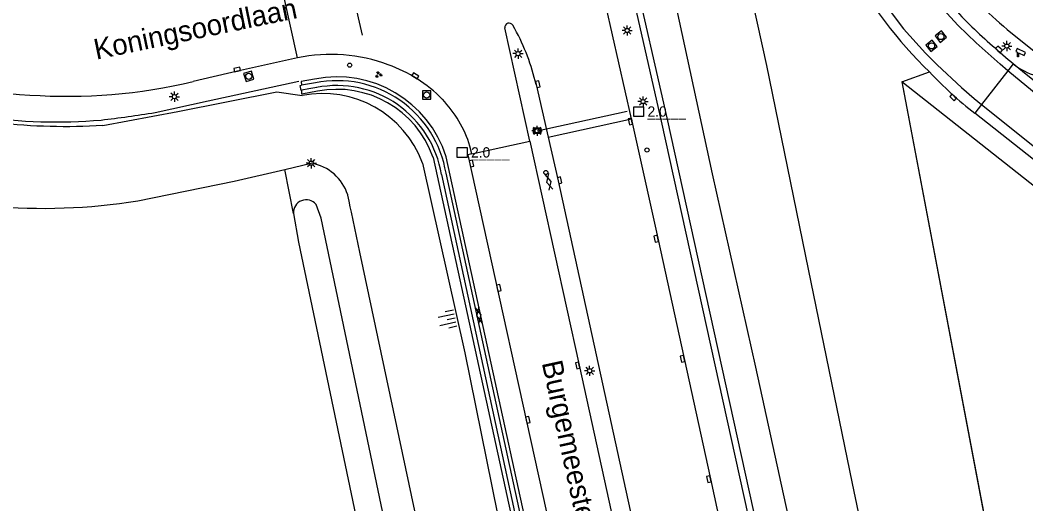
# Model space of a CAD drawing. Extents: x 136000 to 138005, y 398500 to 400500.
# Drawn here: x 136801.2 to 136923.4, y 398579.5 to 398638.4 of the extents above; entities that cross this region are included whole.
import ezdxf

# ---------------------------------------------------------------- set-up
doc = ezdxf.new("R2010")
doc.units = 0
for name, color, linetype in [('gg-afsc-hekwerk', 7, 'Continuous'), ('gg-afsc-muur', 7, 'Continuous'), ('gg-anno-openbare ruimte label', 7, 'Continuous'), ('gg-knt-BGT kruinlijn', 7, 'Continuous'), ('gg-knt-bovenkant onderkant talud', 7, 'Continuous'), ('gg-knt-verharding', 7, 'Continuous'), ('gg-knt-verharding nz', 7, 'Continuous'), ('gg-kntw-bovenkant insteek waterloop', 7, 'Continuous'), ('gg-kwrk-kunstwerk', 7, 'Continuous'), ('gt-anno-nummer hm paal', 7, 'Continuous'), ('gt-grn-groengrens', 7, 'Continuous'), ('gt-grn-weggrens', 7, 'Continuous'), ('gt-knt-geleideconstructie', 7, 'Continuous'), ('gt-knt-lijn portaal', 7, 'Continuous'), ('gt-symb-camera', 7, 'Continuous'), ('gt-symb-gesloten verharding', 7, 'Continuous'), ('gt-symb-groenvak', 7, 'Continuous'), ('gt-symb-hm paal', 7, 'Continuous'), ('gt-symb-kolk', 7, 'Continuous'), ('gt-symb-lichtmast', 7, 'Continuous'), ('gt-symb-rioolschacht', 7, 'Continuous'), ('gt-symb-talud symbool', 7, 'Continuous'), ('gt-symb-verkeersregelinstallatiepaal', 7, 'Continuous'), ('gt-symb-wegwijzer', 7, 'Continuous')]:
    doc.layers.add(name, color=color, linetype=linetype)

# ---------------------------------------------------------------- blocks, each defined once
blk = doc.blocks.new('gt0-KOLK')
at = {"layer": 'gt-symb-kolk'}
blk.add_lwpolyline([(0, 0), (0.37, 0), (0.37, 0.4), (-0.38, 0.4), (-0.38, 0), (0, 0)], dxfattribs=at)
blk = doc.blocks.new('gt0-LMAST')
at = {"layer": 'gt-symb-lichtmast'}
for p, q in [((-0.18, 0.17), (-0.45, 0.44)), ((-0.01, 0.25), (-0.01, 0.62)), ((0.17, 0.17), (0.44, 0.44)), ((-0.26, 0), (-0.63, 0)), ((-0.18, -0.18), (-0.45, -0.45)), ((-0.01, -0.25), (-0.01, -0.63)), ((0.44, -0.45), (0.17, -0.18)), ((0.24, 0), (0.62, 0))]:
    blk.add_line(p, q, dxfattribs=at)
blk.add_circle((-0.01, 0), 0.25, dxfattribs=at)
blk = doc.blocks.new('gt0-CAMERA')
at = {"layer": 'gt-symb-camera'}
for points in [[(0.07, 0.48), (0.75, 0.16), (0.92, 0.51), (-0.12, 1), (-0.28, 0.65), (-0.07, 0.55)], [(0.07, 0.48), (0.07, 0), (-0.07, 0), (-0.07, 0.55)]]:
    blk.add_lwpolyline(points, dxfattribs=at)
blk = doc.blocks.new('gt0-RS')
at = {"layer": 'gt-symb-rioolschacht'}
blk.add_lwpolyline([(-0.5, -0.5), (0.5, -0.5), (0.5, 0.5), (-0.5, 0.5)], close=True, dxfattribs=at)
blk.add_circle((0, 0), 0.375, dxfattribs=at)
blk = doc.blocks.new('gt0-TALUD_1')
at = {"layer": 'gt-symb-talud symbool'}
for p, q in [((-1, -1), (-1, 0)), ((-0.5, -2), (-0.5, 0)), ((0, -1), (0, 0)), ((0.5, -2), (0.5, 0)), ((1, -1), (1, 0))]:
    blk.add_line(p, q, dxfattribs=at)
blk = doc.blocks.new('gt0-HMpaal')
at = {"layer": 'gt-symb-hm paal'}
blk.add_lwpolyline([(-0.6, 0.6), (0.6, 0.6), (0.6, -0.6), (-0.6, -0.6)], close=True, dxfattribs=at)
blk = doc.blocks.new('gt0-GESVH1')
at = {"layer": 'gt-symb-gesloten verharding'}
for p, q in [((-0.99, -0.26), (0.01, 0.24)), ((0.01, -0.26), (-0.99, 0.24)), ((0.01, 0.24), (1.01, -0.26)), ((1.01, 0.24), (0.01, -0.26))]:
    blk.add_line(p, q, dxfattribs=at)
blk = doc.blocks.new('gt0-WW')
at = {"layer": 'gt-symb-wegwijzer'}
blk.add_lwpolyline([(-0.5, 0.3), (-0.5, -0.29), (0.5, -0.29), (0.5, 0.3), (-0.5, 0.3)], dxfattribs=at)
blk.add_lwpolyline([(-0.42, -0.21), (0.42, -0.21), (0.42, 0.21), (-0.42, 0.21)], close=True, dxfattribs=at)
blk = doc.blocks.new('gt0-VIPAAL')
at = {"layer": 'gt-symb-verkeersregelinstallatiepaal'}
blk.add_circle((0, 0), 0.25, dxfattribs=at)
blk = doc.blocks.new('gt0-GRVAK')
at = {"layer": 'gt-symb-groenvak'}
for p, q in [((-0.11, 0.19), (-0.23, 0.24)), ((-0.18, 0.15), (0.09, 0.15)), ((-0.09, 0.21), (-0.16, 0.32)), ((-0.05, 0.21), (-0.05, 0.39)), ((0, 0.21), (0.06, 0.32)), ((0.01, 0.19), (0.13, 0.24)), ((0.26, -0.05), (0.2, 0.06)), ((0.3, -0.05), (0.3, 0.13)), ((0.35, -0.05), (0.41, 0.06)), ((-0.24, -0.23), (-0.36, -0.18)), ((-0.32, -0.26), (-0.05, -0.26)), ((-0.23, -0.21), (-0.29, -0.1)), ((-0.18, -0.2), (-0.18, -0.02)), ((-0.14, -0.21), (-0.07, -0.1)), ((-0.12, -0.23), (0, -0.18)), ((0.24, -0.07), (0.12, -0.02)), ((0.17, -0.11), (0.44, -0.11)), ((0.37, -0.07), (0.49, -0.02))]:
    blk.add_line(p, q, dxfattribs=at)

msp = doc.modelspace()

# ---------------------------------------------------------------- linework, layer by layer
at = {"layer": 'gg-afsc-hekwerk'}
msp.add_line((136908.35, 398630.87), (136933.17, 398500), dxfattribs=at)
msp.add_lwpolyline([(137070.11, 398502.94), (137003.9, 398555.4), (136968.24, 398583.54), (136908.35, 398630.87)], dxfattribs=at)
at = {"layer": 'gg-afsc-muur'}
msp.add_line((136837.12, 398630.73), (136835.42, 398630.43), dxfattribs=at)
for points in [[(136835.45, 398629.83), (136835.37, 398629.82), (136835.25, 398630.4), (136835.42, 398630.43)], [(136837.27, 398630.16), (136836.32, 398630.01), (136835.45, 398629.83)], [(137067.79, 398500), (137070.11, 398502.94), (137003.9, 398555.4), (136968.24, 398583.54), (136908.35, 398630.87), (136933.17, 398500)], [(136852.42, 398619.59), (136862.79, 398571.62), (136872.86, 398525.63)], [(136873.45, 398525.76), (136860.48, 398585.26), (136852.99, 398619.74)]]:
    msp.add_lwpolyline(points, dxfattribs=at)
for centre, radius, start, end in [((136839.78, 398617.62), 13.37, 9.1046, 101.5032), ((136839.74, 398617.56), 12.84, 9.0716, 101.1044)]:
    msp.add_arc(centre, radius, start, end, dxfattribs=at)
at = {"layer": 'gg-knt-BGT kruinlijn'}
for points in [[(136818.94, 398801.21), (136820.06, 398801.84), (136824.5, 398795.93), (136830.05, 398787.45), (136840.69, 398766.37), (136849.06, 398746.29), (136858.11, 398722.18), (136866.32, 398696.92), (136873.71, 398670.02), (136880.35, 398642.77), (136885.31, 398619.67), (136890.57, 398596.16), (136896.33, 398569.8), (136901.79, 398544.2), (136906.89, 398522.5), (136911.14, 398515.2), (136919.82, 398500)], [(136811.28, 398625.56), (136820.4, 398627.26), (136832.41, 398629.62), (136835.49, 398629.18)], [(136850.12, 398620.98), (136855.25, 398597.89), (136869.8, 398526.02), (136874.73, 398500)]]:
    msp.add_lwpolyline(points, dxfattribs=at)
for centre, radius, start, end in [((136838.01, 398616.53), 12.9, 20.1914, 101.2487), ((136806.84, 398702.23), 76.79, 254.2351, 273.3157)]:
    msp.add_arc(centre, radius, start, end, dxfattribs=at)
at = {"layer": 'gg-knt-bovenkant onderkant talud'}
msp.add_line((136833.4, 398620.2), (136836.62, 398620.96), dxfattribs=at)
for points in [[(136830.32, 398808.09), (136835.36, 398800.19), (136841.61, 398787.91), (136849.44, 398771.6), (136857.38, 398752.2), (136865.23, 398731.18), (136874.52, 398702.7), (136880.89, 398680.59), (136886.68, 398656.58), (136891.91, 398632.83), (136896.96, 398608.09), (136902.33, 398582), (136907.86, 398555.45), (136913.79, 398528.25), (136916.73, 398517.69), (136919.96, 398507.12), (136922.22, 398500)], [(136815.54, 398616.4), (136827.26, 398618.77), (136833.4, 398620.2)], [(136841.34, 398615.67), (136841.2, 398616.34), (136841.04, 398617.09), (136841.04, 398617.1)], [(136861.67, 398519.48), (136859.19, 398530.13), (136851.8, 398566.51), (136842.5, 398610.14), (136841.48, 398615), (136841.34, 398615.67)]]:
    msp.add_lwpolyline(points, dxfattribs=at)
for centre, radius, start, end in [((136835.67, 398615.41), 5.63, 17.4239, 80.208), ((136804.01, 398687.96), 72.49, 250.7692, 279.1531)]:
    msp.add_arc(centre, radius, start, end, dxfattribs=at)
at = {"layer": 'gg-knt-verharding'}
for p, q in [((136863.16, 398623.64), (136860.12, 398637.41)), ((136861.34, 398637.28), (136861.09, 398637.73)), ((136921.59, 398636.85), (136928.6, 398631.2)), ((136863.93, 398630.52), (136865.38, 398624.13)), ((136856.12, 398622.09), (136855.88, 398623.05))]:
    msp.add_line(p, q, dxfattribs=at)
for points in [[(136875.5, 398626.36), (136871.67, 398643.43), (136867.3, 398661.33), (136866.5, 398664.4)], [(136834.93, 398633.76), (136827.65, 398632.17), (136822.26, 398630.9)], [(136936.43, 398621.43), (136933.61, 398623.66), (136923.24, 398631.92), (136921.89, 398633.04)], [(136837.02, 398631.18), (136835.4, 398630.91), (136835.42, 398630.43)], [(136837.36, 398629.71), (136835.48, 398629.36), (136835.45, 398629.83)], [(136875.5, 398626.36), (136875.56, 398626.09), (136878.71, 398611.83), (136885.1, 398582.59), (136888.31, 398567.74), (136891.48, 398553.31), (136898.07, 398523.54), (136901.19, 398509.2), (136903.23, 398500)], [(136959.1, 398593.92), (136958.2, 398594.68), (136943.7, 398606.11), (136929.16, 398617.61), (136917.21, 398627.03)], [(136865.38, 398624.13), (136866.59, 398618.83), (136878.41, 398564.64), (136890.4, 398509.96), (136890.94, 398508.01), (136893.42, 398500)], [(136863.16, 398623.64), (136869.17, 398596.41), (136878.21, 398554.95), (136886.59, 398516.84), (136889.62, 398503.16), (136890.33, 398500)], [(136851.42, 398621.66), (136872.37, 398525.52), (136872.67, 398525.58)], [(136873.45, 398525.76), (136873.88, 398525.85), (136852.99, 398621.73)], [(136856.12, 398622.09), (136855.65, 398621.98), (136865.62, 398576.5), (136869.33, 398559.4), (136869.83, 398559.51), (136877.08, 398526.73), (136883.06, 398500)]]:
    msp.add_lwpolyline(points, dxfattribs=at)
for centre, radius, start, end in [((136952.2, 398673.12), 50.16, 193.7077, 225.21), ((136951.72, 398672.9), 57.18, 193.023, 225.5908), ((136948.91, 398670.17), 43.09, 217.9999, 230.6518), ((136860.64, 398637.48), 0.52, 29.2993, 187.251), ((137007.37, 398733.88), 132.19, 226.7946, 229.7152), ((136838.18, 398624.55), 26.43, 13.0421, 28.7921), ((136839.02, 398614.69), 19.5, 69.1146, 102.0999), ((136805.45, 398691.41), 62.24, 248.8119, 267.2097), ((136840.33, 398616.81), 17.06, 44.3387, 70.7144), ((136926.92, 398639.28), 8.01, 231.1347, 253.9742), ((136839.78, 398617.62), 13.83, 17.3019, 101.4995), ((136945.39, 398663.36), 45.98, 222.9066, 232.1973), ((136806.95, 398694.53), 65.44, 266.0244, 283.5311), ((136839.74, 398617.56), 12.38, 19.335, 101.1007), ((136842.23, 398618.85), 14.28, 17.0794, 43.7874)]:
    msp.add_arc(centre, radius, start, end, dxfattribs=at)
at = {"layer": 'gg-knt-verharding nz'}
for points in [[(136906.07, 398640.59), (136908.54, 398637.3), (136911.23, 398634.34), (136912.65, 398632.92), (136915.6, 398630.16), (136917.12, 398628.84), (136918.04, 398628.1)], [(136921.24, 398632.21), (136920.3, 398632.99), (136917.39, 398635.6), (136915.2, 398637.69), (136913.39, 398639.69)], [(136992.56, 398575.66), (136973.29, 398590.9), (136964.61, 398597.8), (136941.2, 398616.29), (136926.3, 398628), (136921.24, 398632.21)], [(136918.04, 398628.1), (136928.72, 398619.54), (136931.89, 398617.13), (136956.04, 398597.98), (136968.59, 398588.11), (136991.92, 398569.61), (137004.49, 398559.73), (137023.14, 398544.96), (137027.87, 398541.21)]]:
    msp.add_lwpolyline(points, dxfattribs=at)
at = {"layer": 'gg-kntw-bovenkant insteek waterloop'}
for points in [[(136855.31, 398530.62), (136837.83, 398614.27), (136837.19, 398615.95)], [(136834.45, 398614.85), (136835.06, 398611.35), (136852.05, 398530.02)]]:
    msp.add_lwpolyline(points, dxfattribs=at)
msp.add_arc((136836, 398614.95), 1.56, 39.9417, 183.445, dxfattribs=at)
at = {"layer": 'gg-kwrk-kunstwerk'}
for points in [[(136816.91, 398803.52), (136819.63, 398798.84), (136824.58, 398789.51), (136838.9, 398758.69), (136846.83, 398739.27), (136851.26, 398727.26), (136860.34, 398699.81), (136865.63, 398681.17), (136870.65, 398662.12), (136874.93, 398644.47), (136879.11, 398626.08), (136898.14, 398539.58), (136903.94, 398513), (136906.86, 398500)], [(136818.94, 398801.21), (136820.16, 398799.12), (136820.34, 398799.22), (136825.29, 398789.89), (136839.61, 398759.06), (136847.54, 398739.64), (136851.97, 398727.64), (136861.05, 398700.18), (136866.34, 398681.55), (136871.36, 398662.5), (136875.64, 398644.85), (136879.82, 398626.46), (136898.85, 398539.95), (136904.65, 398513.37), (136907.66, 398500)]]:
    msp.add_lwpolyline(points, dxfattribs=at)
at = {"layer": 'gt-grn-groengrens'}
for p, q in [((136908.35, 398630.87), (136911.71, 398632.05)), ((136834.45, 398614.85), (136833.4, 398620.2))]:
    msp.add_line(p, q, dxfattribs=at)
at = {"layer": 'gt-grn-weggrens'}
for p, q in [((136834.93, 398633.76), (136832.52, 398644.82)), ((136921.89, 398633.04), (136921.24, 398632.21)), ((136921.24, 398632.21), (136918.04, 398628.1)), ((136918.04, 398628.1), (136917.21, 398627.03)), ((136865.38, 398624.13), (136875.5, 398626.36)), ((136856.12, 398622.09), (136863.16, 398623.64))]:
    msp.add_line(p, q, dxfattribs=at)
at = {"layer": 'gt-knt-geleideconstructie'}
msp.add_lwpolyline([(136817.64, 398627.12), (136824.1, 398628.53), (136835.11, 398630.92)], dxfattribs=at)
for centre, radius, start, end in [((136805.69, 398691.41), 65.43, 261.8809, 274.7196), ((136791.46, 398789.42), 164.39, 276.8531, 279.1625)]:
    msp.add_arc(centre, radius, start, end, dxfattribs=at)
at = {"layer": 'gt-knt-lijn portaal'}
for p, q in [((136840.36, 398647.46), (136842.78, 398636.52)), ((136864.05, 398624.9), (136875, 398627.28))]:
    msp.add_line(p, q, dxfattribs=at)

# ---------------------------------------------------------------- block references
at = {"layer": 'gt-symb-camera'}
msp.add_blockref('gt0-CAMERA', (136922.47, 398633.9), dxfattribs=at)
at = {"layer": 'gt-symb-gesloten verharding'}
for p, rotation in [((136865.46, 398618.68), 104.11960293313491), ((136856.96, 398602.44), 101.88275886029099)]:
    msp.add_blockref('gt0-GESVH1', p, dxfattribs=dict(at, rotation=rotation))
at = {"layer": 'gt-symb-groenvak'}
msp.add_blockref('gt0-GRVAK', (136844.78, 398631.73), dxfattribs=at)
at = {"layer": 'gt-symb-hm paal'}
for p in [(136876.38, 398627.23), (136854.95, 398622.25)]:
    msp.add_blockref('gt0-HMpaal', p, dxfattribs=at)
at = {"layer": 'gt-symb-kolk'}
for p, rotation in [((136920.03, 398634.64), -41.30991847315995), ((136827.65, 398632.17), 12.298855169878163), ((136849.15, 398631.41), -31.130799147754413), ((136863.93, 398630.52), -77.17287657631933), ((136914.71, 398629.11), 138.16185074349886), ((136875.56, 398626.09), 102.47907180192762), ((136855.89, 398620.88), -77.64517308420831), ((136866.59, 398618.83), -77.64517308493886), ((136878.71, 398611.83), 102.47907180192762), ((136859.21, 398605.74), -77.64517308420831), ((136881.9, 398597.23), 102.29885517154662), ((136869.17, 398596.41), 102.29885516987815), ((136862.72, 398589.71), -77.64517308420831), ((136885.1, 398582.59), 102.35482691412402)]:
    msp.add_blockref('gt0-KOLK', p, dxfattribs=dict(at, rotation=rotation))
at = {"layer": 'gt-symb-lichtmast'}
for p in [(136874.99, 398637.1), (136861.74, 398634.28), (136921.11, 398635.2), (136820, 398629.05), (136876.93, 398628.45), (136864.05, 398624.9), (136836.62, 398620.96), (136870.44, 398595.72)]:
    msp.add_blockref('gt0-LMAST', p, dxfattribs=at)
at = {"layer": 'gt-symb-rioolschacht'}
for p, rotation in [((136913.09, 398636.36), -50.7226885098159), ((136911.96, 398635.23), 127.68393138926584), ((136829.02, 398631.52), -162.96046488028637), ((136850.62, 398629.26), 179.5416435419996)]:
    msp.add_blockref('gt0-RS', p, dxfattribs=dict(at, rotation=rotation))
at = {"layer": 'gt-symb-talud symbool', "xscale": 1.000291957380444, "yscale": 1.0002919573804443, "rotation": -77.88123966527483}
msp.add_blockref('gt0-TALUD_1', (136854.08, 398602.15), dxfattribs=at)
at = {"layer": 'gt-symb-verkeersregelinstallatiepaal'}
for p in [(136841.27, 398632.88), (136877.4, 398622.56), (136865.11, 398619.83)]:
    msp.add_blockref('gt0-VIPAAL', p, dxfattribs=at)
at = {"layer": 'gt-symb-wegwijzer'}
msp.add_blockref('gt0-WW', (136864.05, 398624.9), dxfattribs=at)

# ---------------------------------------------------------------- texts
at = {"layer": 'gg-anno-openbare ruimte label'}
for s, rotation, p in [('Koningsoordlaan', 11.7, (136810.49, 398633.54)), ('Burgemeester Bechtweg', 282.3, (136864.6, 398596.69))]:
    msp.add_text(s, height=2.5, rotation=rotation, dxfattribs=at).set_placement(p)
at = {"layer": 'gt-anno-nummer hm paal'}
for p in [(136877.46, 398626.62), (136856.03, 398621.65)]:
    msp.add_text('2.0', height=1.25, dxfattribs=at).set_placement(p)
at = {"layer": 'gt-symb-hm paal'}
for p in [(136877.46, 398626.62), (136856.03, 398621.65)]:
    msp.add_text('_____', height=1.25, dxfattribs=at).set_placement(p)

doc.saveas('drawing.dxf')
